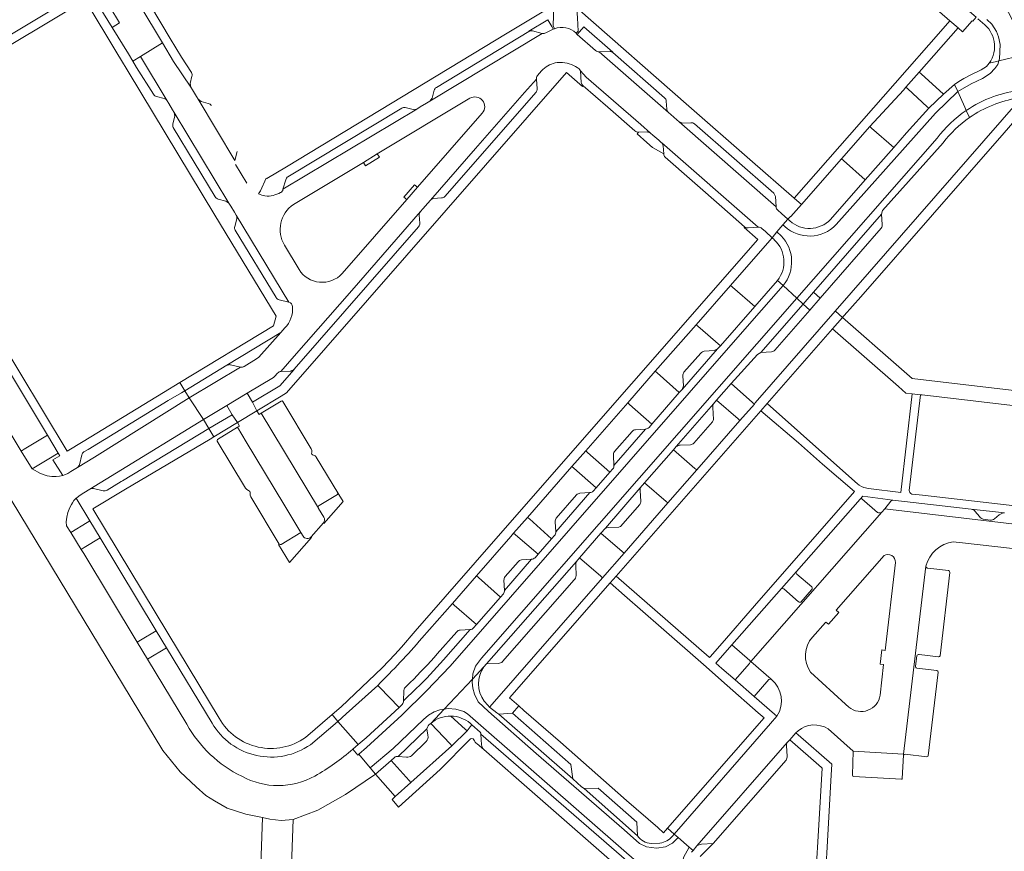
# Model space of a CAD drawing. Header units: metres. Extents: x 166325 to 190320, y 381923 to 404576.
# Tile 537 of 656: x 172055 to 172255, y 392834 to 393003. Entities that reach past the tile are written whole.
import ezdxf

# ---------------------------------------------------------------- set-up
doc = ezdxf.new("R2010")
doc.units = ezdxf.units.M
for name, color, linetype, lineweight in [('B-WE-VH-VERHARDING_BETONSTRAATSTEEN-GV', 8, 'Continuous', 18), ('B-WE-VH-VERHARDING_HALFVERHARDING-GV', 8, 'Continuous', 18), ('B-WE-VH-VERHARDING_STRAATBAKSTEEN-GV', 8, 'Continuous', 18)]:
    doc.layers.add(name, color=color, linetype=linetype, lineweight=lineweight)

msp = doc.modelspace()

# ---------------------------------------------------------------- linework, layer by layer
at = {"layer": 'B-WE-VH-VERHARDING_BETONSTRAATSTEEN-GV', "flags": 128}
for points in [[(172247.638, 393005.259), (172247.101, 393005.396), (172246.435, 393005.366), (172245.736, 393005.215), (172245.128, 393005.133), (172193.561, 393050.158), (172174.442, 393066.769), (172174.289, 393067.196), (172174.373, 393067.463), (172171.569, 393067.303), (172170.915, 393066.908), (172222.694, 393021.707), (172244.162, 393002.966), (172245.847, 393001.514), (172246.738, 393000.693), (172248.714, 393002.942), (172248.792, 393002.869), (172249.476, 393003.668), (172248.149, 393004.813)], [(172073.436, 393001.55), (172074.928, 393002.507), (172070.987, 393009.115), (172071.063, 393008.898), (172071.1, 393008.671), (172071.098, 393008.441), (172070.675, 393006.604), (172070.672, 393006.594), (172070.643, 393006.399), (172070.654, 393006.203), (172070.704, 393006.014), (172070.792, 393005.838)], [(172245.847, 393001.514), (172244.162, 393002.966), (172242.296, 393000.836), (172232.983, 392990.207), (172212.443, 392966.809), (172213.92, 392965.51), (172222.071, 392974.777), (172227.805, 392981.386), (172234.671, 392988.831), (172235.203, 392989.408), (172237.899, 392992.475)], [(172245.747, 392988.561), (172248.515, 392990.103), (172250.808, 392991.198), (172252.355, 392992.18), (172253.338, 392993.241), (172253.916, 392994.069), (172254.132, 392994.759), (172253.647, 392994.644), (172252.18, 392994.295), (172251.593, 392993.633), (172250.515, 392992.959), (172248.419, 392991.95), (172247.015, 392991.175), (172245.969, 392990.564), (172245.053, 392989.984)], [(172225.986, 392946.712), (172255.177, 392980.117), (172259.577, 392985.159), (172258.038, 392986.501), (172220.795, 392943.779), (172220.836, 392943.744), (172222.284, 392942.475), (172222.551, 392942.781), (172222.617, 392942.857)], [(172127.887, 392975.115), (172127.473, 392975.796), (172124.64, 392974.094), (172125.059, 392973.415)], [(172135.681, 392969.007), (172135.064, 392969.53), (172132.883, 392967.019), (172133.481, 392966.519)], [(172196.619, 392925.621), (172199.551, 392928.996), (172204.915, 392934.949), (172205.631, 392935.303), (172214.238, 392945.187), (172212.947, 392946.379), (172148.676, 392873.015), (172147.456, 392871.425), (172146.92, 392869.819), (172146.847, 392868.757), (172149.205, 392871.264), (172149.705, 392871.851), (172168.064, 392892.762), (172168.677, 392893.467), (172173.039, 392898.486), (172173.966, 392899.554), (172181.066, 392907.724), (172181.943, 392908.733), (172187.817, 392915.493), (172188.389, 392916.151), (172195.955, 392924.857)], [(172177.75, 392894.413), (172173.37, 392889.398), (172150.859, 392863.624), (172150.321, 392863.033), (172151.831, 392861.852), (172152.264, 392861.606), (172154.988, 392861.793), (172156.306, 392863.305), (172154.441, 392864.931), (172174.939, 392888.36), (172176.161, 392889.757), (172205.616, 392923.424), (172206.911, 392924.905), (172220.232, 392940.13), (172222.284, 392942.475), (172220.836, 392943.744), (172220.795, 392943.779), (172204.501, 392925.055), (172204.306, 392924.818), (172201.367, 392921.452), (172192.58, 392911.392), (172186.705, 392904.666)], [(172275.898, 392922.267), (172276.247, 392925.355), (172236.483, 392930.027), (172233.745, 392932.427), (172222.284, 392942.475), (172220.232, 392940.13), (172233.679, 392928.371), (172235.176, 392927.062), (172236.478, 392926.909), (172238.135, 392926.714), (172238.501, 392926.671)], [(172102.957, 392923.454), (172102.052, 392925.198), (172100.953, 392927.026), (172096.782, 392924.519), (172097.903, 392922.653), (172098.976, 392921.051)], [(172098.976, 392921.051), (172097.903, 392922.653), (172093.166, 392919.82), (172094.196, 392918.116)], [(172062.472, 392914.831), (172060.241, 392918.494), (172055.538, 392915.655), (172054.913, 392915.252), (172057.156, 392911.595), (172060.547, 392913.659)], [(172067.774, 392895.582), (172071.02, 392897.546), (172068.927, 392901.022), (172068.384, 392900.695), (172065.015, 392898.667), (172067.154, 392895.192)], [(172078.561, 392876.298), (172080.636, 392872.82), (172084.517, 392875.146), (172082.432, 392878.609), (172079.224, 392876.713)], [(172219.376, 392816.247), (172218.1, 392816.281), (172219.935, 392849.148), (172220.064, 392851.446), (172213.215, 392857.37), (172212.725, 392857.779), (172211.499, 392856.397), (172217.98, 392850.72), (172218.136, 392850.584), (172216.175, 392817.173), (172216.113, 392816.444), (172204.396, 392817.126), (172205.684, 392813.879), (172217.933, 392813.295), (172240.46, 392811.911), (172239.539, 392814.829), (172239.476, 392815.031), (172237.944, 392815.141), (172229.235, 392815.665)]]:
    msp.add_lwpolyline(points, close=True, dxfattribs=at)
for points in [[(172070.987, 393009.115), (172070.918, 393009.248), (172070.73, 393010.915), (172068.084, 393009.378), (172044.513, 392995.183)], [(172081.85, 392987.968), (172078.428, 392993.452), (172077.636, 392994.736), (172076.743, 392996.185), (172073.436, 393001.55), (172070.792, 393005.838), (172070.704, 393006.014), (172070.654, 393006.203), (172070.643, 393006.399), (172070.672, 393006.594), (172070.675, 393006.604), (172071.098, 393008.441), (172071.1, 393008.671), (172071.063, 393008.898), (172070.987, 393009.115)], [(172070.987, 393009.115), (172074.928, 393002.507), (172073.436, 393001.55), (172076.743, 392996.185), (172077.636, 392994.736), (172079.193, 392995.696), (172083.711, 392998.422), (172079.071, 393006.111)], [(172045.348, 392993.612), (172067.921, 393007.203), (172074.612, 392996.101), (172075.144, 392995.218), (172076.708, 392992.624), (172094.365, 392963.351), (172106.841, 392942.722), (172106.294, 392940.768), (172087.218, 392929.249), (172088.229, 392927.538), (172096.807, 392932.727), (172096.793, 392932.751), (172107.835, 392939.389), (172108.612, 392940.343)], [(172163.564, 393001.337), (172163.333, 393001.933), (172163.429, 393006.155), (172153.96, 393000.434), (172108.946, 392973.15), (172104.952, 392970.832), (172104.845, 392970.894), (172103.649, 392968.304), (172103.276, 392967.658)], [(172167.98, 393000.419), (172168.398, 393000.841), (172168.241, 393003.582), (172168.143, 393005.304), (172168.134, 393005.457), (172163.429, 393006.155), (172163.333, 393001.933), (172163.564, 393001.337)], [(172209.075, 392964.35), (172209.839, 392963.669), (172211.149, 392962.503), (172211.656, 392963.072), (172211.731, 392963.021), (172213.92, 392965.51), (172212.443, 392966.809), (172203.403, 392974.647), (172190.95, 392985.527), (172168.231, 393005.527), (172168.134, 393005.457), (172168.143, 393005.304), (172168.241, 393003.582), (172168.398, 393000.841), (172167.98, 393000.419)], [(172139.508, 392989.372), (172158.366, 393000.758), (172158.341, 393000.799), (172162.223, 393003.149), (172163.049, 393001.815), (172163.275, 393001.212)], [(172168.202, 393000.181), (172169.569, 393001.705), (172175.496, 392996.519), (172175.472, 392996.491), (172186.007, 392987.249)], [(172249.855, 393003.341), (172250.794, 393002.531)], [(172252.18, 392994.295), (172253.647, 392994.644), (172254.132, 392994.759), (172254.277, 392995.22), (172254.364, 392998.144), (172254.035, 392999.69), (172253.627, 393000.743), (172252.709, 393002.239), (172251.7, 393003.241)], [(172161.072, 393000.383), (172138.208, 392986.586), (172137.508, 392986.162), (172136.227, 392985.386), (172135.52, 392984.957), (172108.257, 392968.596)], [(172163.275, 393001.212), (172161.819, 393000.495)], [(172171.96, 392996.867), (172168.202, 393000.181)], [(172098.475, 392974.449), (172090.975, 392986.959), (172090.634, 392987.525), (172089.806, 392988.898), (172089.491, 392989.42), (172085.977, 392994.666), (172083.711, 392998.422), (172079.193, 392995.696), (172084.626, 392986.658), (172084.964, 392986.1), (172085.745, 392984.812), (172086.077, 392984.265), (172097.253, 392965.747), (172097.605, 392965.164), (172098.361, 392963.912), (172098.704, 392963.343), (172109.47, 392945.579)], [(172208.717, 392965.014), (172188.988, 392982.339), (172188.496, 392982.77), (172187.288, 392983.829), (172186.787, 392984.267), (172172.691, 392996.623)], [(172102.957, 392923.454), (172107.881, 392926.445), (172108.956, 392927.095), (172166.048, 392992.416), (172169.265, 392989.559), (172169.405, 392989.717)], [(172160.931, 392992.728), (172160.117, 392991.785)], [(172169.045, 392990.395), (172168.845, 392992.737)], [(172168.845, 392992.737), (172170.002, 392991.477), (172181.172, 392981.778), (172183.128, 392980.059), (172183.608, 392979.64), (172184.82, 392978.584), (172185.329, 392978.141)], [(172108.612, 392940.343), (172107.835, 392939.389), (172103.337, 392934.367), (172102.886, 392934.047), (172100.328, 392932.487), (172100.213, 392932.422), (172100.11, 392932.38), (172099.999, 392932.351), (172099.87, 392932.336), (172099.724, 392932.34), (172099.597, 392932.364), (172089.168, 392926.083), (172092.063, 392921.681), (172096.782, 392924.519), (172100.953, 392927.026), (172106.336, 392930.26), (172106.613, 392930.492), (172107.158, 392931.128), (172107.307, 392931.265), (172107.487, 392931.371), (172107.667, 392931.434), (172107.843, 392931.46), (172110.518, 392934.584), (172122.263, 392947.974), (172136.254, 392964.046), (172136.781, 392964.65), (172137.766, 392965.78), (172138.295, 392966.386), (172147.495, 392976.942), (172157.468, 392988.317), (172159.884, 392991.047)], [(172159.884, 392991.047), (172160.032, 392989.066)], [(172220.965, 392961.394), (172241.211, 392984.087), (172245.747, 392988.561), (172245.053, 392989.984), (172242.866, 392988.01), (172239.874, 392985.139)], [(172135.52, 392984.957), (172136.227, 392985.386), (172137.508, 392986.162), (172138.208, 392986.586), (172138.658, 392987.205), (172139.071, 392988.791)], [(172084.028, 392987.119), (172082.45, 392987.482)], [(172085.817, 392981.916), (172086.192, 392983.503), (172086.077, 392984.265), (172085.745, 392984.812), (172084.964, 392986.1), (172084.626, 392986.658)], [(172110.388, 392965.512), (172124.64, 392974.094), (172127.473, 392975.796), (172146.357, 392987.153)], [(172133.172, 392985.244), (172134.763, 392984.857)], [(172148.85, 392984.099), (172135.681, 392969.007), (172133.481, 392966.519)], [(172186.787, 392984.267), (172187.288, 392983.829), (172188.496, 392982.77), (172188.988, 392982.339), (172189.703, 392982.074), (172191.391, 392982.172)], [(172239.874, 392985.139), (172235.33, 392980.11), (172232.727, 392977.1), (172226.915, 392970.507), (172219.822, 392962.459)], [(172247.484, 392984.681), (172248.143, 392983.221)], [(172192.117, 392981.926), (172208.29, 392967.776), (172208.603, 392967.103), (172208.717, 392965.014)], [(172094.434, 392967.031), (172085.899, 392981.214)], [(172182.445, 392980.315), (172180.702, 392980.248), (172180.396, 392979.897), (172182.423, 392978.132), (172183.549, 392977.133), (172185.826, 392975.81), (172185.694, 392977.488)], [(172184.82, 392978.584), (172183.608, 392979.64), (172183.128, 392980.059)], [(172088.229, 392927.538), (172087.218, 392929.249), (172083.881, 392927.199), (172067.561, 392917.175), (172064.281, 392915.223), (172044.916, 392947.322), (172025.845, 392979.008), (172024.347, 392978.107), (172024.665, 392977.589), (172025.172, 392976.716), (172025.495, 392976.195), (172030.222, 392968.321), (172034.371, 392961.439), (172041.354, 392949.828), (172045.508, 392942.971), (172060.241, 392918.494), (172062.472, 392914.831), (172062.781, 392914.302), (172061.389, 392913.459), (172063.369, 392910.241), (172063.626, 392910.338), (172064.393, 392910.698), (172065.056, 392911.083), (172066.399, 392911.905)], [(172185.329, 392978.141), (172184.82, 392978.584)], [(172185.433, 392978.05), (172205.069, 392960.869)], [(172241.525, 392978.999), (172212.947, 392946.379), (172214.238, 392945.187), (172216.368, 392947.633), (172230.215, 392963.534)], [(172230.215, 392963.534), (172230.446, 392964.248), (172242.752, 392978.052)], [(172100.899, 392969.862), (172098.597, 392973.67)], [(172108.257, 392968.596), (172108.805, 392970.559)], [(172098.704, 392963.343), (172098.361, 392963.912), (172097.605, 392965.164), (172097.253, 392965.747), (172096.637, 392966.17), (172095.058, 392966.578)], [(172133.481, 392966.519), (172120.302, 392951.413)], [(172138.295, 392966.386), (172137.766, 392965.78), (172136.781, 392964.65), (172136.254, 392964.046)], [(172140.587, 392966.825), (172138.952, 392966.711)], [(172205.839, 392960.606), (172206.543, 392959.969), (172207.95, 392958.696), (172208.885, 392959.924), (172210.111, 392961.342), (172211.149, 392962.503), (172209.839, 392963.669), (172209.075, 392964.35)], [(172098.413, 392961.021), (172098.818, 392962.608)], [(172211.519, 392962.172), (172211.149, 392962.503), (172210.111, 392961.342), (172210.483, 392961.031)], [(172106.841, 392946.551), (172098.524, 392960.278)], [(172135.887, 392960.956), (172110.515, 392931.914), (172110.532, 392931.9), (172107.64, 392928.569), (172102.052, 392925.198), (172102.957, 392923.454)], [(172202.317, 392960.957), (172202.211, 392960.836), (172205.008, 392958.394), (172153.558, 392899.554), (172135.177, 392878.519), (172132.385, 392875.257), (172131.032, 392873.752), (172129.838, 392872.474), (172128.478, 392871.053), (172120.117, 392863.136), (172118.246, 392861.518), (172119.436, 392860.143), (172121.144, 392861.669), (172127.552, 392867.488)], [(172192.441, 392940.994), (172199.473, 392949.005), (172207.436, 392958.128), (172207.95, 392958.696), (172206.543, 392959.969), (172205.839, 392960.606)], [(172205.069, 392960.869), (172203.054, 392960.716)], [(172209.736, 392959.128), (172208.885, 392959.924), (172207.95, 392958.696)], [(172020.54, 392958.643), (172083.748, 392854.23), (172087.316, 392849.873), (172090.569, 392846.774), (172092.558, 392845.048), (172094.32, 392843.957), (172096.894, 392842.447), (172100.663, 392841.204), (172104.051, 392840.563), (172105.545, 392840.183), (172107.87, 392839.92), (172110.3, 392840.119), (172115.335, 392842.07), (172121.015, 392845.229), (172127.072, 392849.407), (172126.015, 392850.693), (172123.677, 392853.436), (172123.495, 392853.274), (172122.473, 392854.482)], [(172207.95, 392958.696), (172208.321, 392958.361), (172208.359, 392958.326)], [(172111.522, 392952.267), (172108.567, 392957.184)], [(172132.531, 392863.609), (172131.901, 392862.983), (172125.217, 392856.772), (172123.594, 392855.396), (172122.473, 392854.482), (172123.495, 392853.274), (172123.677, 392853.436), (172125.283, 392854.793), (172132.479, 392861.4), (172137.48, 392866.377), (172142.297, 392871.417), (172203.312, 392941.162), (172210.141, 392948.97), (172209.016, 392950.009), (172204.409, 392944.707), (172197.438, 392936.703), (172196.825, 392936.052), (172189.603, 392927.783), (172189.013, 392927.148)], [(172209.016, 392950.009), (172210.141, 392948.97)], [(172109.47, 392945.579), (172107.448, 392946.09)], [(172136.571, 392877.082), (172142.764, 392884.159), (172147.687, 392889.784), (172154.677, 392897.82), (172155.248, 392898.476), (172158.079, 392901.732), (172167.143, 392912.062), (172169.942, 392915.307), (172178.506, 392925.062), (172184.11, 392931.505), (172192.441, 392940.994)], [(172066.132, 392905.62), (172066.306, 392905.787), (172066.913, 392906.267), (172067.656, 392906.72), (172068.872, 392907.473), (172074.298, 392910.793), (172092.063, 392921.681), (172089.168, 392926.083), (172069.827, 392913.992), (172066.399, 392911.905), (172065.056, 392911.083), (172064.393, 392910.698), (172063.626, 392910.338), (172063.369, 392910.241), (172062.738, 392910.141), (172062.029, 392910.036), (172061.185, 392910.024), (172060.177, 392910.204), (172058.823, 392910.65), (172057.156, 392911.595), (172054.913, 392915.252), (172040.266, 392939.461)], [(172066.399, 392911.905), (172069.827, 392913.992), (172089.168, 392926.083), (172088.229, 392927.538)], [(172088.229, 392927.538), (172087.554, 392927.133), (172084.884, 392925.529), (172068.566, 392915.568), (172067.704, 392915.07)], [(172189.013, 392927.148), (172183.412, 392920.727), (172182.839, 392920.061)], [(172235.834, 392907.19), (172238.135, 392926.714), (172236.478, 392926.909), (172234.147, 392906.802), (172227.58, 392907.612), (172226.617, 392907.815), (172226.149, 392908.018), (172225.68, 392908.307), (172225.327, 392908.596), (172220.528, 392912.846)], [(172115.469, 392903.592), (172103.833, 392922.983), (172103.396, 392922.721), (172102.957, 392923.454), (172098.976, 392921.051), (172099.42, 392920.334), (172098.995, 392920.079), (172100.76, 392917.12), (172108.447, 392904.411), (172111.884, 392898.636), (172112.335, 392897.899)], [(172220.528, 392912.846), (172206.911, 392924.905), (172205.616, 392923.424), (172213.305, 392916.891), (172218.198, 392912.587), (172224.735, 392906.998), (172204.314, 392883.706), (172197.737, 392876.054), (172195.292, 392873.283), (172195.166, 392873.141), (172195.101, 392873.198), (172176.161, 392889.757), (172174.939, 392888.36), (172177.843, 392885.833), (172185.312, 392879.306), (172193.911, 392871.718), (172198.752, 392867.447), (172205.106, 392861.899), (172206.27, 392860.864), (172186.602, 392838.371), (172187.985, 392837.169), (172207.567, 392859.692), (172208.891, 392861.215), (172208.422, 392861.622), (172204.266, 392865.232), (172200.369, 392868.616), (172197.703, 392870.931), (172196.45, 392872.019), (172199.719, 392875.738), (172209.819, 392887.228), (172212.891, 392890.723), (172225.833, 392905.445), (172226.392, 392906.077), (172232.51, 392905.264), (172248.453, 392903.426), (172255.293, 392902.653)], [(172093.166, 392919.82), (172092.063, 392921.681), (172074.298, 392910.793), (172068.872, 392907.473), (172069.222, 392907.611), (172069.423, 392907.636), (172069.629, 392907.612), (172071.644, 392907.162)], [(172095.262, 392860.784), (172084.79, 392878.126), (172069.53, 392903.455), (172076.147, 392907.484), (172093.414, 392917.655), (172094.196, 392918.116), (172093.166, 392919.82), (172075.542, 392909.202), (172075.311, 392909.057), (172072.403, 392907.29)], [(172072.403, 392907.29), (172075.311, 392909.057), (172075.542, 392909.202), (172093.166, 392919.82)], [(172182.15, 392919.719), (172175.683, 392912.31)], [(172067.246, 392914.451), (172066.759, 392912.447)], [(172175.445, 392911.605), (172174.85, 392910.94), (172172.069, 392907.723), (172171.484, 392907.063)], [(172071.644, 392907.162), (172069.629, 392907.612), (172069.423, 392907.636), (172069.222, 392907.611), (172068.872, 392907.473), (172067.656, 392906.72), (172066.913, 392906.267), (172066.306, 392905.787), (172066.132, 392905.62), (172068.927, 392901.022), (172071.02, 392897.546), (172082.432, 392878.609), (172084.517, 392875.146)], [(172088.628, 392859.56), (172080.636, 392872.82), (172078.561, 392876.298), (172067.641, 392894.386), (172067.154, 392895.192), (172065.015, 392898.667), (172064.158, 392900.035), (172064.107, 392900.833), (172064.185, 392901.764), (172064.421, 392902.74), (172064.851, 392903.771), (172065.135, 392904.368), (172065.331, 392904.699), (172065.662, 392905.17), (172066.132, 392905.62)], [(172116.479, 392900.602), (172116.591, 392900.497), (172120.519, 392904.979), (172119.639, 392906.368), (172119.414, 392906.724), (172119.333, 392906.37), (172115.643, 392904.152)], [(172170.806, 392906.766), (172163.832, 392898.772)], [(172272.866, 392898.521), (172275.249, 392898.139), (172275.292, 392898.82), (172275.463, 392900.333), (172279.177, 392899.868), (172279.534, 392899.376), (172281.215, 392901.15), (172280.694, 392901.43), (172276.359, 392901.865), (172275.654, 392901.936), (172273.311, 392902.221), (172273.24, 392902.23), (172238.57, 392906.231), (172236.469, 392906.474), (172236.368, 392906.488)], [(172115.469, 392903.592), (172115.503, 392903.534), (172116.571, 392901.779)], [(172244.823, 392896.754), (172246.734, 392896.538), (172272.466, 392893.624), (172274.967, 392893.206), (172275.054, 392894.721), (172275.164, 392896.652), (172275.249, 392898.139), (172272.866, 392898.521), (172230.861, 392903.5), (172230.264, 392902.777), (172203.609, 392872.329), (172207.756, 392868.714)], [(172113.975, 392897.741), (172116.479, 392900.602)], [(172107.494, 392896.293), (172107.365, 392896.217), (172109.596, 392892.531), (172114.086, 392897.651), (172113.975, 392897.741)], [(172112.335, 392897.899), (172111.884, 392898.636), (172107.851, 392896.197)], [(172163.573, 392898.029), (172162.993, 392897.383), (172160.267, 392894.257), (172159.613, 392893.506)], [(172219.43, 392879.937), (172221.503, 392882.367), (172220.976, 392882.833), (172230.734, 392893.935)], [(172158.922, 392893.183), (172153.402, 392886.847)], [(172219.324, 392858.61), (172224.418, 392854.056), (172234.71, 392853.469), (172239.263, 392891.8)], [(172233.062, 392892.518), (172230.97, 392874.618), (172230.271, 392874.698), (172229.94, 392871.825), (172230.639, 392871.744), (172229.927, 392865.476)], [(172153.158, 392886.136), (172152.569, 392885.47), (172147.658, 392879.859), (172147.073, 392879.191)], [(172216.125, 392877.337), (172218.791, 392880.272), (172218.894, 392880.392), (172219.43, 392879.937)], [(172084.517, 392875.146), (172093.812, 392859.774)], [(172149.205, 392871.264), (172146.847, 392868.757)], [(172223.573, 392863.062), (172222.87, 392863.623), (172215.725, 392870.179)], [(172146.847, 392868.757), (172146.804, 392868.146), (172146.929, 392866.888), (172147.252, 392865.662), (172148.028, 392864.1), (172150.118, 392862.143), (172159.833, 392853.624), (172177.75, 392838.01), (172180.891, 392835.27), (172182.3, 392834.552), (172184.37, 392834.293), (172186.224, 392834.566), (172187.647, 392835.328), (172188.797, 392836.463), (172187.985, 392837.169), (172187.625, 392836.754)], [(172135.419, 392866.846), (172132.821, 392864.301)], [(172180.497, 392836.839), (172169.652, 392846.476), (172169.076, 392846.797), (172167.318, 392848.409), (172152.264, 392861.606), (172151.831, 392861.852), (172150.321, 392863.033), (172149.992, 392863.415), (172149.241, 392864.288)], [(172157.356, 392862.39), (172156.306, 392863.305), (172154.988, 392861.793), (172166.921, 392851.375), (172167.318, 392848.409), (172169.076, 392846.797), (172169.652, 392846.476), (172172.46, 392846.539), (172180.382, 392839.624), (172180.497, 392836.839)], [(172113.829, 392855.392), (172119.355, 392860.074), (172119.436, 392860.143), (172118.246, 392861.518), (172112.862, 392856.858)], [(172138.349, 392859.723), (172141.077, 392862.623), (172140.214, 392862.5), (172139.066, 392862.122), (172137.904, 392861.436), (172136.908, 392860.524), (172130.697, 392854.632), (172126.015, 392850.693), (172127.072, 392849.407), (172130.3, 392852.153)], [(172141.077, 392862.623), (172138.349, 392859.723)], [(172198.511, 392811.498), (172196.948, 392784.831), (172198.027, 392784.779), (172199.339, 392808.389), (172199.549, 392811.692), (172199.352, 392813.151), (172198.861, 392814.359), (172198.284, 392815.43), (172197.301, 392816.624), (172194.26, 392819.341), (172171.801, 392838.988), (172145.844, 392861.659), (172145.088, 392862.135), (172143.503, 392862.64), (172141.879, 392862.738), (172141.077, 392862.623)], [(172187.625, 392836.754), (172187.985, 392837.169), (172186.602, 392838.371), (172185.798, 392837.452), (172184.634, 392838.492), (172178.283, 392844.044), (172164.813, 392855.873), (172157.356, 392862.39)], [(172148.454, 392857.91), (172146.768, 392859.41), (172146.42, 392859.007), (172145.758, 392858.242), (172142.676, 392855.18), (172134.327, 392847.696), (172131.109, 392844.812), (172130.485, 392844.252), (172131.798, 392842.645), (172140.301, 392850.302), (172146.302, 392856.424)], [(172146.393, 392859.756), (172146.768, 392859.41), (172148.454, 392857.91)], [(172208.891, 392861.215), (172207.567, 392859.692), (172187.985, 392837.169), (172188.797, 392836.463), (172191.039, 392834.48)], [(172131.716, 392852.981), (172137.586, 392858.617)], [(172148.602, 392857.52), (172191.569, 392820.264), (172195.322, 392817.01), (172195.574, 392816.807)], [(172148.702, 392855.34), (172148.602, 392857.52)], [(172191.039, 392834.48), (172191.822, 392833.848), (172192.593, 392834.803), (172210.99, 392855.817), (172211.499, 392856.397), (172212.725, 392857.779), (172213.212, 392858.235)], [(172147.83, 392855.569), (172149.17, 392854.382)], [(172130.3, 392852.153), (172130.97, 392852.776)], [(172185.052, 392835.303), (172183.304, 392835.236)], [(172193.287, 392832.598), (172195.879, 392835.274), (172193.519, 392835.081)], [(172191.515, 392833.467), (172191.822, 392833.848), (172191.039, 392834.48), (172189.879, 392832.365), (172189.577, 392830.554), (172189.864, 392828.96), (172190.558, 392827.387), (172191.357, 392826.167), (172193.635, 392824.077), (172196.251, 392821.822), (172200.62, 392817.771), (172201.817, 392816.128), (172202.466, 392814.6), (172202.77, 392813.065), (172202.366, 392805.507), (172201.2, 392784.627)], [(172192.593, 392834.803), (172191.822, 392833.848), (172191.515, 392833.467)]]:
    msp.add_lwpolyline(points, dxfattribs=at)
at = {"layer": 'B-WE-VH-VERHARDING_BETONSTRAATSTEEN-GV'}
for points in [[(172257.657, 392999.946, 0.1568628), (172254.369, 393007.071)], [(172250.794, 393002.531, -0.4091967), (172252.18, 392994.295)], [(172161.819, 393000.495, -0.2035219), (172161.072, 393000.383)], [(172163.275, 393001.212, -0.0183569), (172163.564, 393001.337)], [(172167.98, 393000.419, 0.2957657), (172163.564, 393001.337)], [(172167.98, 393000.419, -0.0173703), (172168.202, 393000.181)], [(172172.691, 392996.623, -0.2047598), (172171.96, 392996.867)], [(172163.721, 392994.375, 0.151659), (172160.931, 392992.728)], [(172165.235, 392994.42, 0.0891675), (172163.721, 392994.375)], [(172168.587, 392993.135, 0.1577371), (172165.235, 392994.42)], [(172160.117, 392991.785, 0.2071985), (172159.884, 392991.047)], [(172168.845, 392992.737, 0.1953346), (172168.587, 392993.135)], [(172169.405, 392989.717, -0.2062843), (172169.045, 392990.395)], [(172139.071, 392988.791, -0.2044009), (172139.508, 392989.372)], [(172160.032, 392989.066, -0.1469227), (172159.85, 392988.414)], [(172084.626, 392986.658, 0.1859663), (172084.028, 392987.119)], [(172146.357, 392987.153, -0.856865), (172148.85, 392984.099)], [(172186.007, 392987.249, -0.2176988), (172186.329, 392986.59)], [(172248.143, 392983.221, -0.1131548), (172258.032, 392987.189)], [(172134.763, 392984.857, 0.2035474), (172135.52, 392984.957)], [(172247.484, 392984.681, 0.083927), (172241.525, 392978.999)], [(172191.391, 392982.172, -0.2062658), (172192.117, 392981.926)], [(172242.752, 392978.052, -0.0787889), (172248.143, 392983.221)], [(172185.329, 392978.141, -0.0354002), (172185.433, 392978.05)], [(172104.588, 392967.246, -0.0837232), (172103.276, 392967.658)], [(172107.761, 392967.926, -0.1538246), (172104.588, 392967.246)], [(172107.761, 392967.926, 0.2471264), (172108.257, 392968.596)], [(172095.058, 392966.578, -0.1515075), (172094.434, 392967.031)], [(172108.567, 392957.184, -0.3983126), (172110.388, 392965.512)], [(172136.254, 392964.046, 0.180275), (172136.013, 392963.322)], [(172208.717, 392965.014, 0.2052439), (172209.075, 392964.35)], [(172219.822, 392962.459, -0.4072028), (172211.519, 392962.172)], [(172098.524, 392960.278, -0.1897585), (172098.413, 392961.021)], [(172203.054, 392960.716, -0.2022819), (172202.317, 392960.957)], [(172205.069, 392960.869, -0.1931523), (172205.839, 392960.606)], [(172208.359, 392958.326, -0.3912579), (172209.016, 392950.009)], [(172120.302, 392951.413, -0.4952064), (172111.522, 392952.267)], [(172110.209, 392944.645, 0.3484104), (172109.47, 392945.579)], [(172110.209, 392944.645, -0.2140944), (172108.612, 392940.343)], [(172182.839, 392920.061, -0.1773241), (172182.15, 392919.719)], [(172067.704, 392915.07, 0.158698), (172067.246, 392914.451)], [(172066.399, 392911.905, 0.1551573), (172066.759, 392912.447)], [(172175.683, 392912.31, -0.2554198), (172175.445, 392911.605)], [(172071.644, 392907.162, 0.1975644), (172072.403, 392907.29)], [(172171.484, 392907.063, -0.1814807), (172170.806, 392906.766)], [(172236.368, 392906.488, -0.2848064), (172235.834, 392907.19)], [(172116.479, 392900.602, 0.3330739), (172116.571, 392901.779)], [(172113.975, 392897.741, -0.4914837), (172112.335, 392897.899)], [(172163.832, 392898.772, -0.2114193), (172163.573, 392898.029)], [(172239.263, 392891.8, -0.3018781), (172244.823, 392896.754)], [(172159.613, 392893.506, -0.1905613), (172158.922, 392893.183)], [(172230.734, 392893.935, -0.596754), (172233.062, 392892.518)], [(172153.402, 392886.847, -0.2132816), (172153.158, 392886.136)], [(172147.073, 392879.191, -0.1988104), (172146.406, 392878.87)], [(172215.725, 392870.179, -0.3425614), (172216.125, 392877.337)], [(172127.552, 392867.488, 0.0190727), (172136.571, 392877.082)], [(172140.971, 392872.665, -0.0224234), (172135.419, 392866.846)], [(172149.241, 392864.288, -0.3256883), (172149.205, 392871.264)], [(172207.756, 392868.714, -0.3849855), (172208.891, 392861.215)], [(172229.927, 392865.476, -0.5864245), (172223.573, 392863.062)], [(172132.821, 392864.301, -0.219808), (172132.531, 392863.609)], [(172099.856, 392848.949, -0.1513343), (172088.628, 392859.56)], [(172093.812, 392859.774, 0.4392299), (172113.829, 392855.392)], [(172112.862, 392856.858, -0.4438563), (172095.262, 392860.784)], [(172137.586, 392858.617, -0.2103562), (172138.349, 392859.723)], [(172142.483, 392861.224, -0.1738033), (172146.393, 392859.756)], [(172213.212, 392858.235, -0.3237951), (172219.324, 392858.61)], [(172148.602, 392857.52, 0.1487092), (172148.454, 392857.91)], [(172146.302, 392856.424, -0.5835471), (172147.164, 392856.387)], [(172147.164, 392856.387, 0.1495453), (172147.83, 392855.569)], [(172122.473, 392854.482, -0.0529086), (172114.756, 392849.001)], [(172130.97, 392852.776, -0.2157346), (172131.716, 392852.981)], [(172114.756, 392849.001, -0.2571809), (172099.856, 392848.949)], [(172180.497, 392836.839, 0.2340279), (172183.304, 392835.236)], [(172185.052, 392835.303, 0.165655), (172187.625, 392836.754)], [(172193.519, 392835.081, 0.1295819), (172192.593, 392834.803)]]:
    msp.add_lwpolyline(points, format="xyb", dxfattribs=at)
at = {"layer": 'B-WE-VH-VERHARDING_HALFVERHARDING-GV', "flags": 128}
msp.add_lwpolyline([(172103.119, 392813.401), (172102.788, 392803.754), (172102.671, 392800.328), (172101.304, 392758.819), (172098.865, 392758.523), (172086.863, 392778.38), (172082.713, 392775.992), (172094.478, 392756.46), (172100.883, 392745.586), (172113.975, 392724.03), (172119.388, 392727.312), (172161.111, 392752.603), (172162.022, 392753.155), (172165.791, 392755.44), (172133.854, 392807.688), (172109.232, 392808.893), (172109.763, 392824.405), (172109.852, 392827.021), (172110.3, 392840.119), (172107.87, 392839.92), (172105.545, 392840.183), (172104.051, 392840.563), (172103.188, 392815.414)], close=True, dxfattribs=at)
at = {"layer": 'B-WE-VH-VERHARDING_STRAATBAKSTEEN-GV', "flags": 128}
for points in [[(172079.071, 393006.111), (172083.711, 392998.422), (172085.977, 392994.666), (172089.491, 392989.42), (172089.355, 392990.159), (172089.701, 392991.636)], [(172089.582, 392992.377), (172087.592, 392995.537), (172085.287, 392999.37), (172081.268, 393006.054)], [(172251.7, 393003.241), (172252.709, 393002.239), (172253.627, 393000.743), (172254.035, 392999.69), (172254.364, 392998.144), (172254.277, 392995.22), (172254.132, 392994.759), (172258.671, 392995.837)], [(172139.071, 392988.791), (172138.658, 392987.205), (172138.208, 392986.586), (172161.072, 393000.383)], [(172158.366, 393000.758), (172139.508, 392989.372)], [(172161.072, 393000.383), (172159.102, 393000.888)], [(172079.193, 392995.696), (172077.636, 392994.736), (172078.428, 392993.452), (172081.85, 392987.968)], [(172084.626, 392986.658), (172079.193, 392995.696)], [(172174.758, 392996.759), (172172.691, 392996.623), (172186.787, 392984.267)], [(172186.007, 392987.249), (172175.472, 392996.491)], [(172258.671, 392995.837), (172254.132, 392994.759), (172253.916, 392994.069), (172253.338, 392993.241), (172252.355, 392992.18), (172250.808, 392991.198), (172248.515, 392990.103), (172245.747, 392988.561), (172246.32, 392987.311), (172247.184, 392985.312), (172247.484, 392984.681)], [(172183.128, 392980.059), (172181.172, 392981.778), (172170.002, 392991.477), (172168.845, 392992.737)], [(172160.032, 392989.066), (172159.884, 392991.047), (172157.468, 392988.317), (172147.495, 392976.942), (172138.295, 392966.386)], [(172169.405, 392989.717), (172174.456, 392985.316), (172179.978, 392980.504)], [(172141.258, 392967.145), (172159.85, 392988.414)], [(172247.484, 392984.681), (172247.184, 392985.312), (172246.32, 392987.311), (172245.747, 392988.561), (172241.211, 392984.087), (172220.965, 392961.394)], [(172090.975, 392986.959), (172098.475, 392974.449), (172098.932, 392976.304)], [(172093.042, 392986.108), (172091.566, 392986.479), (172090.975, 392986.959)], [(172186.446, 392984.944), (172186.329, 392986.59)], [(172097.253, 392965.747), (172086.077, 392984.265), (172086.192, 392983.503), (172085.817, 392981.916)], [(172108.805, 392970.559), (172108.257, 392968.596), (172135.52, 392984.957)], [(172132.445, 392985.129), (172109.258, 392971.161)], [(172191.391, 392982.172), (172189.703, 392982.074), (172188.988, 392982.339), (172208.717, 392965.014)], [(172180.702, 392980.248), (172182.445, 392980.315)], [(172203.054, 392960.716), (172205.069, 392960.869), (172185.433, 392978.05)], [(172210.141, 392948.97), (172212.947, 392946.379), (172241.525, 392978.999)], [(172185.694, 392977.488), (172185.826, 392975.81)], [(172186.15, 392975.121), (172197.643, 392965.052), (172202.317, 392960.957)], [(172095.058, 392966.578), (172096.637, 392966.17), (172097.253, 392965.747)], [(172136.254, 392964.046), (172122.263, 392947.974), (172110.518, 392934.584), (172107.843, 392931.46), (172109.825, 392931.558), (172109.95, 392931.573), (172110.065, 392931.602), (172110.157, 392931.637), (172110.256, 392931.689), (172110.337, 392931.742), (172110.451, 392931.841), (172110.515, 392931.914), (172135.887, 392960.956)], [(172109.47, 392945.579), (172098.704, 392963.343)], [(172136.141, 392961.694), (172136.013, 392963.322)], [(172230.377, 392961.415), (172230.215, 392963.534), (172216.368, 392947.633), (172217.74, 392946.438)], [(172210.483, 392961.031), (172210.111, 392961.342), (172208.885, 392959.924), (172209.736, 392959.128)], [(172217.74, 392946.438), (172230.132, 392960.694)], [(172215.612, 392943.99), (172214.238, 392945.187), (172205.631, 392935.303), (172207.821, 392935.471)], [(172208.495, 392935.802), (172215.612, 392943.99)], [(172189.603, 392927.783), (172196.825, 392936.052), (172196.148, 392935.717), (172194.084, 392935.586)], [(172193.402, 392935.224), (172189.967, 392931.308)], [(172189.733, 392930.578), (172189.853, 392928.514), (172189.603, 392927.783)], [(172107.867, 392925.432), (172103.833, 392922.983)], [(172113.994, 392915.721), (172108.21, 392925.346)], [(172195.955, 392924.857), (172188.389, 392916.151)], [(172195.966, 392921.702), (172195.826, 392924.134)], [(172103.833, 392922.983), (172115.469, 392903.592)], [(172111.884, 392898.636), (172108.447, 392904.411), (172100.76, 392917.12), (172098.995, 392920.079), (172094.94, 392917.616)], [(172175.572, 392914.399), (172175.683, 392912.31), (172182.15, 392919.719)], [(172182.15, 392919.719), (172180.073, 392919.581)], [(172191.969, 392916.859), (172195.774, 392921.223)], [(172179.405, 392919.22), (172175.806, 392915.13)], [(172094.855, 392917.256), (172100.638, 392907.663), (172100.871, 392907.387), (172101.242, 392907.199), (172101.441, 392907.092), (172101.508, 392907.019), (172101.558, 392906.854), (172101.567, 392906.668)], [(172189.183, 392916.472), (172191.284, 392916.544)], [(172115.643, 392904.152), (172119.333, 392906.37), (172119.414, 392906.724), (172115.043, 392913.968)], [(172181.066, 392907.724), (172173.966, 392899.554)], [(172101.697, 392905.9), (172107.494, 392896.293)], [(172163.712, 392900.848), (172163.832, 392898.772), (172170.806, 392906.766)], [(172168.085, 392906.293), (172163.952, 392901.577)], [(172170.806, 392906.766), (172168.773, 392906.629)], [(172181.173, 392905.036), (172181.026, 392907.12)], [(172225.833, 392905.445), (172212.891, 392890.723)], [(172229.385, 392902.749), (172226.203, 392905.514)], [(172177.033, 392899.853), (172180.961, 392904.343)], [(172232.113, 392905.016), (172230.861, 392903.5)], [(172230.861, 392903.5), (172272.866, 392898.521)], [(172248.453, 392903.426), (172232.51, 392905.264)], [(172209.819, 392887.228), (172199.719, 392875.738), (172203.374, 392872.534), (172203.609, 392872.329), (172230.264, 392902.777)], [(172250.152, 392901.889), (172249.319, 392902.916)], [(172254.215, 392902.211), (172253.237, 392901.412)], [(172174.559, 392899.636), (172176.658, 392899.716)], [(172252.379, 392901.183), (172250.933, 392901.363)], [(172107.851, 392896.197), (172111.884, 392898.636)], [(172168.064, 392892.762), (172149.705, 392871.851)], [(172153.28, 392888.938), (172153.402, 392886.847), (172158.922, 392893.183)], [(172156.18, 392892.688), (172153.532, 392889.66)], [(172158.922, 392893.183), (172156.854, 392893.065)], [(172167.989, 392889.851), (172167.896, 392891.918)], [(172239.263, 392891.8), (172234.71, 392853.469), (172234.685, 392853.259)], [(172243.847, 392890.916), (172239.671, 392891.354)], [(172212.972, 392890.142), (172216.027, 392887.587)], [(172242.132, 392873.536), (172244.125, 392890.52)], [(172153.017, 392872.342), (172167.566, 392888.971)], [(172213.287, 392884.534), (172210.307, 392887.168)], [(172215.977, 392886.971), (172213.803, 392884.458)], [(172143.658, 392878.397), (172139.701, 392873.879)], [(172140.971, 392872.665), (172146.406, 392878.87)], [(172146.406, 392878.87), (172144.34, 392878.755)], [(172237.153, 392871.416), (172237.407, 392873.49)], [(172237.868, 392873.772), (172241.806, 392873.327)], [(172149.705, 392871.851), (172152.115, 392871.964)], [(172203.318, 392871.968), (172200.369, 392868.616), (172204.266, 392865.232)], [(172207.756, 392868.714), (172203.609, 392872.329), (172203.374, 392872.534)], [(172241.497, 392870.534), (172237.438, 392870.98)], [(172239.729, 392853.132), (172241.75, 392870.168)], [(172134.19, 392868.066), (172133.191, 392867.094), (172133.035, 392866.907), (172132.959, 392866.772), (172132.858, 392866.376), (172132.821, 392864.301), (172135.419, 392866.846)], [(172189.879, 392832.365), (172191.039, 392834.48), (172188.797, 392836.463), (172187.647, 392835.328), (172186.224, 392834.566), (172184.37, 392834.293), (172182.3, 392834.552), (172180.891, 392835.27), (172177.75, 392838.01), (172159.833, 392853.624), (172150.118, 392862.143), (172148.028, 392864.1), (172147.252, 392865.662), (172146.929, 392866.888), (172146.804, 392868.146), (172146.847, 392868.757), (172141.077, 392862.623), (172141.879, 392862.738), (172143.503, 392862.64), (172145.088, 392862.135), (172145.844, 392861.659), (172171.801, 392838.988), (172194.26, 392819.341)], [(172204.266, 392865.232), (172207.27, 392868.662)], [(172138.349, 392859.723), (172142.331, 392855.542), (172142.676, 392855.18), (172145.758, 392858.242)], [(172145.758, 392858.242), (172145.388, 392858.579), (172142.483, 392861.224)], [(172137.803, 392857.301), (172137.586, 392858.617), (172131.716, 392852.981)], [(172191.569, 392820.264), (172148.602, 392857.52), (172148.702, 392855.34)], [(172134.449, 392853.125), (172137.402, 392856.01)], [(172210.99, 392855.817), (172192.593, 392834.803)], [(172149.17, 392854.382), (172159.57, 392845.288)], [(172210.982, 392853.068), (172210.863, 392855.165)], [(172234.439, 392848.507), (172234.685, 392853.259), (172234.71, 392853.469), (172224.418, 392854.056), (172224.291, 392849.166)], [(172235.002, 392853.458), (172239.452, 392852.937)], [(172131.716, 392852.981), (172133.419, 392852.881)], [(172195.879, 392835.274), (172210.76, 392852.233)], [(172224.482, 392848.903), (172234.273, 392848.34)], [(172159.57, 392845.288), (172187.813, 392820.59)], [(172193.519, 392835.081), (172195.879, 392835.274)]]:
    msp.add_lwpolyline(points, dxfattribs=at)
at = {"layer": 'B-WE-VH-VERHARDING_STRAATBAKSTEEN-GV'}
for points in [[(172159.102, 393000.888, 0.2336072), (172158.366, 393000.758)], [(172175.472, 392996.491, 0.0871704), (172174.758, 392996.759)], [(172089.701, 392991.636, 0.2254093), (172089.582, 392992.377)], [(172081.85, 392987.968, 0.1472537), (172082.45, 392987.482)], [(172247.484, 392984.681, -0.1243105), (172258.87, 392988.797)], [(172093.65, 392985.642, 0.1806755), (172093.042, 392986.108)], [(172133.172, 392985.244, 0.2106235), (172132.445, 392985.129)], [(172186.787, 392984.267, -0.1870175), (172186.446, 392984.944)], [(172085.817, 392981.916, 0.1965616), (172085.899, 392981.214)], [(172179.978, 392980.504, 0.2018206), (172180.702, 392980.248)], [(172182.445, 392980.315, -0.0941912), (172183.128, 392980.059)], [(172185.433, 392978.05, -0.1732453), (172185.694, 392977.488)], [(172185.826, 392975.81, 0.1909828), (172186.15, 392975.121)], [(172109.258, 392971.161, 0.1773286), (172108.805, 392970.559)], [(172138.295, 392966.386, -0.178762), (172138.952, 392966.711)], [(172140.587, 392966.825, 0.2172225), (172141.258, 392967.145)], [(172098.704, 392963.343, -0.1606882), (172098.818, 392962.608)], [(172135.887, 392960.956, 0.1677393), (172136.141, 392961.694)], [(172220.965, 392961.394, -0.4080324), (172210.483, 392961.031)], [(172230.132, 392960.694, 0.2117872), (172230.377, 392961.415)], [(172209.736, 392959.128, -0.3870825), (172210.141, 392948.97)], [(172106.841, 392946.551, 0.1870977), (172107.448, 392946.09)], [(172194.084, 392935.586, 0.1877189), (172193.402, 392935.224)], [(172207.821, 392935.471, 0.1941661), (172208.495, 392935.802)], [(172189.967, 392931.308, 0.2359614), (172189.733, 392930.578)], [(172108.21, 392925.346, 0.4026075), (172107.867, 392925.432)], [(172195.826, 392924.134, -0.1036432), (172195.955, 392924.857)], [(172195.774, 392921.223, 0.1576098), (172195.966, 392921.702)], [(172180.073, 392919.581, 0.235753), (172179.405, 392919.22)], [(172094.94, 392917.616, 0.4091398), (172094.855, 392917.256)], [(172114.109, 392914.967, 0.2345515), (172113.994, 392915.721)], [(172188.389, 392916.151, -0.1372504), (172189.183, 392916.472)], [(172191.284, 392916.544, 0.1358959), (172191.969, 392916.859)], [(172114.442, 392914.434, -0.4383549), (172114.109, 392914.967)], [(172115.043, 392913.968, 0.2164684), (172114.442, 392914.434)], [(172175.806, 392915.13, 0.202313), (172175.572, 392914.399)], [(172181.026, 392907.12, -0.0760449), (172181.066, 392907.724)], [(172101.567, 392906.668, 0.1979747), (172101.697, 392905.9)], [(172168.773, 392906.629, 0.2091157), (172168.085, 392906.293)], [(172226.203, 392905.514, 0.3277302), (172225.833, 392905.445)], [(172115.469, 392903.592, -0.4034594), (172115.643, 392904.152)], [(172180.961, 392904.343, 0.1645528), (172181.173, 392905.036)], [(172232.51, 392905.264, 0.1102811), (172232.113, 392905.016)], [(172249.319, 392902.916, 0.1945319), (172248.453, 392903.426)], [(172163.952, 392901.577, 0.2196112), (172163.712, 392900.848)], [(172230.264, 392902.777, -0.3026358), (172229.385, 392902.749)], [(172250.933, 392901.363, -0.192047), (172250.152, 392901.889)], [(172253.237, 392901.412, -0.2272595), (172252.379, 392901.183)], [(172255.293, 392902.653, 0.1893553), (172254.215, 392902.211)], [(172173.966, 392899.554, -0.0370898), (172174.559, 392899.636)], [(172176.658, 392899.716, 0.1046467), (172177.033, 392899.853)], [(172107.494, 392896.293, 0.4087808), (172107.851, 392896.197)], [(172156.854, 392893.065, 0.2041302), (172156.18, 392892.688)], [(172167.896, 392891.918, -0.1353681), (172168.064, 392892.762)], [(172239.671, 392891.354, -0.4168701), (172239.263, 392891.8)], [(172153.532, 392889.66, 0.1827945), (172153.28, 392888.938)], [(172167.566, 392888.971, 0.2079702), (172167.989, 392889.851)], [(172212.891, 392890.723, 0.2979705), (172212.972, 392890.142)], [(172244.125, 392890.52, 0.2844611), (172243.847, 392890.916)], [(172216.027, 392887.587, -0.3539361), (172215.977, 392886.971)], [(172210.307, 392887.168, 0.2295652), (172209.819, 392887.228)], [(172213.803, 392884.458, -0.3064057), (172213.287, 392884.534)], [(172144.34, 392878.755, 0.1881718), (172143.658, 392878.397)], [(172139.701, 392873.879, -0.0135992), (172134.19, 392868.066)], [(172237.407, 392873.49, -0.3893862), (172237.868, 392873.772)], [(172241.806, 392873.327, 0.4276173), (172242.132, 392873.536)], [(172152.115, 392871.964, 0.2145644), (172153.017, 392872.342)], [(172203.374, 392872.534, -0.3180543), (172203.318, 392871.968)], [(172237.438, 392870.98, -0.4115945), (172237.153, 392871.416)], [(172241.75, 392870.168, 0.3509625), (172241.497, 392870.534)], [(172207.27, 392868.662, -0.3045626), (172207.756, 392868.714)], [(172142.483, 392861.224, 0.1870895), (172138.349, 392859.723)], [(172137.402, 392856.01, 0.2409862), (172137.803, 392857.301)], [(172148.702, 392855.34, 0.1208106), (172149.17, 392854.382)], [(172210.863, 392855.165, -0.1307841), (172210.99, 392855.817)], [(172234.685, 392853.259, -0.3254053), (172235.002, 392853.458)], [(172133.419, 392852.881, 0.1787304), (172134.449, 392853.125)], [(172210.76, 392852.233, 0.170431), (172210.982, 392853.068)], [(172239.452, 392852.937, 0.3596246), (172239.729, 392853.132)], [(172224.291, 392849.166, 0.3526366), (172224.482, 392848.903)], [(172234.273, 392848.34, 0.3934), (172234.439, 392848.507)]]:
    msp.add_lwpolyline(points, format="xyb", dxfattribs=at)
at = {"layer": 'B-WE-VH-VERHARDING_STRAATBAKSTEEN-GV', "flags": 128}
for points in [[(172239.874, 392985.139), (172242.866, 392988.01), (172238.271, 392992.141), (172237.899, 392992.475), (172235.203, 392989.408), (172235.57, 392989.069), (172239.506, 392985.429)], [(172226.915, 392970.507), (172232.727, 392977.1), (172228.182, 392981.058), (172227.805, 392981.386), (172222.071, 392974.777), (172222.446, 392974.446)], [(172148.676, 392873.015), (172212.947, 392946.379), (172210.141, 392948.97), (172203.312, 392941.162), (172142.297, 392871.417), (172137.48, 392866.377), (172132.479, 392861.4), (172125.283, 392854.793), (172123.677, 392853.436), (172126.015, 392850.693), (172130.697, 392854.632), (172136.908, 392860.524), (172137.904, 392861.436), (172139.066, 392862.122), (172140.214, 392862.5), (172141.077, 392862.623), (172146.847, 392868.757), (172146.92, 392869.819), (172147.456, 392871.425)], [(172192.441, 392940.994), (172192.82, 392940.668), (172197.438, 392936.703), (172204.409, 392944.707), (172199.85, 392948.677), (172199.473, 392949.005)], [(172215.612, 392943.99), (172217.74, 392946.438), (172216.368, 392947.633), (172214.238, 392945.187)], [(172088.229, 392927.538), (172089.168, 392926.083), (172099.597, 392932.364), (172097.556, 392932.82), (172097.468, 392932.84), (172097.395, 392932.851), (172097.316, 392932.856), (172097.248, 392932.855), (172097.18, 392932.85), (172097.078, 392932.833), (172096.979, 392932.805), (172096.883, 392932.766), (172096.807, 392932.727)], [(172178.506, 392925.062), (172178.881, 392924.731), (172183.412, 392920.727), (172189.013, 392927.148), (172184.484, 392931.173), (172184.11, 392931.505)], [(172201.367, 392921.452), (172204.306, 392924.818), (172203.93, 392925.148), (172199.551, 392928.996), (172196.619, 392925.621), (172200.991, 392921.782)], [(172187.817, 392915.493), (172181.943, 392908.733), (172186.325, 392904.991), (172186.705, 392904.666), (172192.58, 392911.392), (172192.201, 392911.718)], [(172174.85, 392910.94), (172170.316, 392914.975), (172169.942, 392915.307), (172167.143, 392912.062), (172167.518, 392911.732), (172172.069, 392907.723)], [(172155.248, 392898.476), (172155.638, 392898.148), (172160.267, 392894.257), (172162.993, 392897.383), (172158.453, 392901.401), (172158.079, 392901.732)], [(172173.039, 392898.486), (172168.677, 392893.467), (172172.992, 392889.726), (172173.37, 392889.398), (172177.75, 392894.413), (172177.372, 392894.74)], [(172147.687, 392889.784), (172142.764, 392884.159), (172143.14, 392883.829), (172147.658, 392879.859), (172152.569, 392885.47), (172148.07, 392889.446)], [(172127.899, 392867.128), (172127.552, 392867.488), (172121.144, 392861.669), (172119.436, 392860.143), (172123.594, 392855.396), (172125.217, 392856.772), (172131.901, 392862.983)], [(172154.988, 392861.793), (172152.264, 392861.606), (172167.318, 392848.409), (172166.921, 392851.375)], [(172131.109, 392844.812), (172134.327, 392847.696), (172133.992, 392848.067), (172130.3, 392852.153), (172127.072, 392849.407)], [(172172.46, 392846.539), (172169.652, 392846.476), (172180.497, 392836.839), (172180.382, 392839.624)]]:
    msp.add_lwpolyline(points, close=True, dxfattribs=at)

doc.saveas('drawing.dxf')
